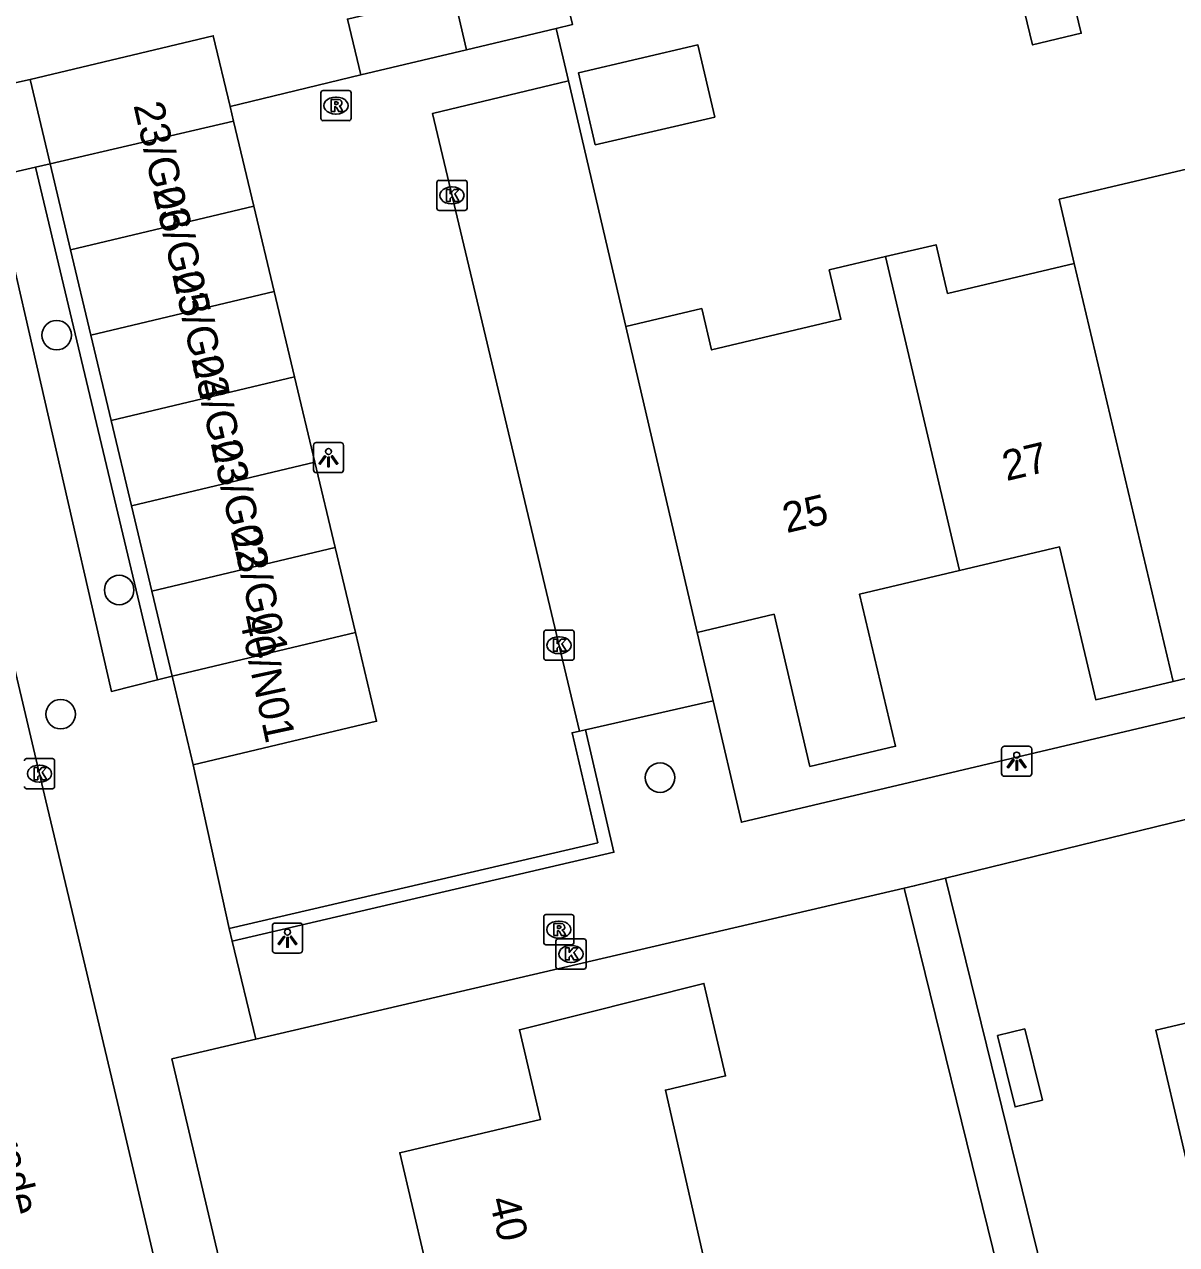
# Model space of a CAD drawing. Extents: x 158038 to 159242, y 380133 to 381214.
# Drawn here: x 158836.64 to 158874.83, y 380789.85 to 380830.29 of the extents above; entities that cross this region are included whole.
import ezdxf

# ---------------------------------------------------------------- set-up
doc = ezdxf.new("R2010")
doc.units = 0
for name, color, linetype in [('IMGEO_Boom', 7, 'Continuous'), ('IMGEO_Groenvoorziening', 7, 'Continuous'), ('IMGEO_Kolk', 7, 'Continuous'), ('IMGEO_Lichtpunt', 7, 'Continuous'), ('IMGEO_Muur', 7, 'Continuous'), ('IMGEO_Openbare_ruimte_label', 7, 'Continuous'), ('IMGEO_Pand', 7, 'Continuous'), ('IMGEO_Pand_nummerreeks', 7, 'Continuous'), ('IMGEO_Parkeervlak_open', 7, 'Continuous'), ('IMGEO_Rijbaan_lokaal_open', 7, 'Continuous'), ('IMGEO_Rioolput', 7, 'Continuous'), ('IMGEO_Voetpad_open', 7, 'Continuous')]:
    doc.layers.add(name, color=color, linetype=linetype)

msp = doc.modelspace()

# ---------------------------------------------------------------- linework, layer by layer
at = {"layer": 'IMGEO_Boom'}
for centre in [(158837.706, 380819.994), (158839.78, 380811.547), (158837.841, 380807.432), (158857.705, 380805.328)]:
    msp.add_circle(centre, 0.489, dxfattribs=at)
at = {"layer": 'IMGEO_Groenvoorziening'}
msp.add_lwpolyline([(158841.051, 380808.566), (158837.003, 380825.564)], dxfattribs=at)
at = {"layer": 'IMGEO_Kolk'}
for p, q in [((158850.307, 380824.2), (158850.307, 380825.052)), ((158850.382, 380825.126), (158851.234, 380825.126)), ((158850.795, 380824.906), (158850.82, 380824.906)), ((158851.308, 380825.052), (158851.308, 380824.2)), ((158851.234, 380824.126), (158850.382, 380824.126)), ((158850.818, 380824.346), (158850.793, 380824.346)), ((158853.932, 380810.217), (158854.784, 380810.217)), ((158853.857, 380809.291), (158853.857, 380810.143)), ((158854.345, 380809.997), (158854.37, 380809.997)), ((158854.858, 380810.143), (158854.858, 380809.291)), ((158854.368, 380809.437), (158854.343, 380809.437)), ((158854.784, 380809.217), (158853.932, 380809.217)), ((158836.713, 380805.96), (158837.565, 380805.96)), ((158837.639, 380805.886), (158837.639, 380805.034)), ((158837.126, 380805.74), (158837.151, 380805.74)), ((158837.565, 380804.96), (158836.713, 380804.96)), ((158837.149, 380805.18), (158837.124, 380805.18)), ((158854.255, 380799.058), (158854.255, 380799.91)), ((158854.33, 380799.984), (158855.182, 380799.984)), ((158854.743, 380799.764), (158854.768, 380799.764)), ((158855.256, 380799.91), (158855.256, 380799.058)), ((158855.182, 380798.984), (158854.33, 380798.984)), ((158854.766, 380799.204), (158854.741, 380799.204))]:
    msp.add_line(p, q, dxfattribs=at)
for points in [[(158850.307, 380824.2), (158850.307, 380825.052)], [(158850.382, 380825.126), (158851.234, 380825.126)], [(158850.628, 380824.826), (158850.751, 380824.826), (158850.751, 380824.675), (158850.881, 380824.826), (158851.045, 380824.826), (158850.899, 380824.675), (158851.052, 380824.426), (158850.9, 380824.426), (158850.815, 380824.59), (158850.751, 380824.523), (158850.751, 380824.426), (158850.628, 380824.426), (158850.628, 380824.826)], [(158851.308, 380825.052), (158851.308, 380824.2)], [(158851.234, 380824.126), (158850.382, 380824.126)], [(158853.932, 380810.217), (158854.784, 380810.217)], [(158853.857, 380809.291), (158853.857, 380810.143)], [(158854.178, 380809.917), (158854.301, 380809.917), (158854.301, 380809.766), (158854.431, 380809.917), (158854.595, 380809.917), (158854.449, 380809.766), (158854.602, 380809.517), (158854.45, 380809.517), (158854.365, 380809.681), (158854.301, 380809.614), (158854.301, 380809.517), (158854.178, 380809.517), (158854.178, 380809.917)], [(158854.858, 380810.143), (158854.858, 380809.291)], [(158854.784, 380809.217), (158853.932, 380809.217)], [(158836.713, 380805.96), (158837.565, 380805.96)], [(158837.639, 380805.886), (158837.639, 380805.034)], [(158836.959, 380805.66), (158837.082, 380805.66), (158837.082, 380805.509), (158837.212, 380805.66), (158837.376, 380805.66), (158837.23, 380805.509), (158837.383, 380805.26), (158837.231, 380805.26), (158837.146, 380805.424), (158837.082, 380805.357), (158837.082, 380805.26), (158836.959, 380805.26), (158836.959, 380805.66)], [(158837.565, 380804.96), (158836.713, 380804.96)], [(158854.255, 380799.058), (158854.255, 380799.91)], [(158854.33, 380799.984), (158855.182, 380799.984)], [(158855.256, 380799.91), (158855.256, 380799.058)], [(158854.576, 380799.684), (158854.699, 380799.684), (158854.699, 380799.533), (158854.829, 380799.684), (158854.993, 380799.684), (158854.847, 380799.533), (158855, 380799.284), (158854.848, 380799.284), (158854.763, 380799.448), (158854.699, 380799.381), (158854.699, 380799.284), (158854.576, 380799.284), (158854.576, 380799.684)], [(158855.182, 380798.984), (158854.33, 380798.984)]]:
    msp.add_lwpolyline(points, dxfattribs=at)
for centre, start, end in [((158850.384, 380825.05), 91.552, 178.448), ((158850.384, 380825.05), 91.552, 178.448), ((158851.232, 380825.05), 1.552, 88.448), ((158851.232, 380825.05), 1.552, 88.448), ((158850.384, 380824.202), 181.552, 268.448), ((158850.384, 380824.202), 181.552, 268.448), ((158851.232, 380824.202), 271.552, 358.448), ((158851.232, 380824.202), 271.552, 358.448), ((158853.934, 380810.141), 91.552, 178.448), ((158853.934, 380810.141), 91.552, 178.448), ((158854.782, 380810.141), 1.552, 88.448), ((158854.782, 380810.141), 1.552, 88.448), ((158853.934, 380809.293), 181.552, 268.448), ((158853.934, 380809.293), 181.552, 268.448), ((158854.782, 380809.293), 271.552, 358.448), ((158854.782, 380809.293), 271.552, 358.448), ((158836.715, 380805.884), 91.552, 178.448), ((158836.715, 380805.884), 91.552, 178.448), ((158837.563, 380805.884), 1.552, 88.448), ((158837.563, 380805.884), 1.552, 88.448), ((158836.715, 380805.036), 181.552, 268.448), ((158836.715, 380805.036), 181.552, 268.448), ((158837.563, 380805.036), 271.552, 358.448), ((158837.563, 380805.036), 271.552, 358.448), ((158854.332, 380799.908), 91.552, 178.448), ((158854.332, 380799.908), 91.552, 178.448), ((158855.18, 380799.908), 1.552, 88.448), ((158855.18, 380799.908), 1.552, 88.448), ((158854.332, 380799.06), 181.552, 268.448), ((158854.332, 380799.06), 181.552, 268.448), ((158855.18, 380799.06), 271.552, 358.448), ((158855.18, 380799.06), 271.552, 358.448)]:
    msp.add_arc(centre, 0.0765, start, end, dxfattribs=at)
for centre, major_axis, ratio, start_param, end_param in [((158850.794, 380824.626), (-0.387, 0.002), 0.722429, 4.712389, 7.853982), ((158850.819, 380824.626), (-0.39, 0.002), 0.717154, 1.570796, 4.712389), ((158854.344, 380809.717), (-0.387, 0.002), 0.722429, 4.712389, 7.853982), ((158854.369, 380809.717), (-0.39, 0.002), 0.717154, 1.570796, 4.712389), ((158837.125, 380805.46), (-0.387, 0.002), 0.722429, 4.712389, 7.853982), ((158837.15, 380805.46), (-0.39, 0.002), 0.717154, 1.570796, 4.712389), ((158854.742, 380799.484), (-0.387, 0.002), 0.722429, 4.712389, 7.853982), ((158854.767, 380799.484), (-0.39, 0.002), 0.717154, 1.570796, 4.712389)]:
    msp.add_ellipse(centre, major_axis=major_axis, ratio=ratio, start_param=start_param, end_param=end_param, dxfattribs=at)
at = {"layer": 'IMGEO_Lichtpunt'}
for p, q in [((158846.219, 380816.339), (158846.219, 380815.532)), ((158846.219, 380816.339), (158846.219, 380815.532)), ((158847.121, 380816.434), (158846.313, 380816.434)), ((158847.121, 380816.434), (158846.313, 380816.434)), ((158847.215, 380815.532), (158847.215, 380816.339)), ((158847.215, 380815.532), (158847.215, 380816.339)), ((158846.313, 380815.438), (158847.121, 380815.438)), ((158846.313, 380815.438), (158847.121, 380815.438)), ((158869.027, 380806.276), (158869.027, 380805.469)), ((158869.027, 380806.276), (158869.027, 380805.469)), ((158869.929, 380806.371), (158869.121, 380806.371)), ((158869.929, 380806.371), (158869.121, 380806.371)), ((158870.023, 380805.469), (158870.023, 380806.276)), ((158870.023, 380805.469), (158870.023, 380806.276)), ((158869.121, 380805.375), (158869.929, 380805.375)), ((158869.121, 380805.375), (158869.929, 380805.375)), ((158845.761, 380800.508), (158844.953, 380800.508)), ((158845.761, 380800.508), (158844.953, 380800.508)), ((158844.859, 380800.413), (158844.859, 380799.606)), ((158844.859, 380800.413), (158844.859, 380799.606)), ((158845.855, 380799.606), (158845.855, 380800.413)), ((158845.855, 380799.606), (158845.855, 380800.413)), ((158844.953, 380799.512), (158845.761, 380799.512)), ((158844.953, 380799.512), (158845.761, 380799.512))]:
    msp.add_line(p, q, dxfattribs=at)
for points in [[(158846.593, 380816.003), (158846.632, 380815.975), (158846.444, 380815.713), (158846.406, 380815.74), (158846.593, 380816.003)], [(158846.695, 380815.955), (158846.742, 380815.955), (158846.742, 380815.633), (158846.695, 380815.633), (158846.695, 380815.955)], [(158846.805, 380815.975), (158846.843, 380816.002), (158847.03, 380815.74), (158846.991, 380815.712), (158846.805, 380815.975)], [(158869.401, 380805.94), (158869.44, 380805.912), (158869.252, 380805.65), (158869.214, 380805.677), (158869.401, 380805.94)], [(158869.503, 380805.892), (158869.55, 380805.892), (158869.55, 380805.57), (158869.503, 380805.57), (158869.503, 380805.892)], [(158869.613, 380805.912), (158869.651, 380805.939), (158869.838, 380805.677), (158869.799, 380805.649), (158869.613, 380805.912)], [(158845.233, 380800.077), (158845.272, 380800.049), (158845.084, 380799.787), (158845.046, 380799.814), (158845.233, 380800.077)], [(158845.335, 380800.029), (158845.382, 380800.029), (158845.382, 380799.707), (158845.335, 380799.707), (158845.335, 380800.029)], [(158845.445, 380800.049), (158845.483, 380800.076), (158845.67, 380799.814), (158845.631, 380799.786), (158845.445, 380800.049)]]:
    msp.add_lwpolyline(points, dxfattribs=at)
for centre in [(158846.718, 380816.137), (158869.526, 380806.074), (158845.358, 380800.211)]:
    msp.add_circle(centre, 0.0994, dxfattribs=at)
for centre, start, end in [((158846.313, 380816.339), 90, 180), ((158846.313, 380816.339), 90, 180), ((158847.121, 380816.339), 0, 90), ((158847.121, 380816.339), 0, 90), ((158846.313, 380815.532), 180, 270), ((158846.313, 380815.532), 180, 270), ((158847.121, 380815.532), 270, 0), ((158847.121, 380815.532), 270, 360), ((158869.121, 380806.276), 90, 180), ((158869.121, 380806.276), 90, 180), ((158869.929, 380806.276), 0, 90), ((158869.929, 380806.276), 0, 90), ((158869.121, 380805.469), 180, 270), ((158869.121, 380805.469), 180, 270), ((158869.929, 380805.469), 270, 0), ((158869.929, 380805.469), 270, 360), ((158844.953, 380800.413), 90, 180), ((158844.953, 380800.413), 90, 180), ((158845.761, 380800.413), 0, 90), ((158845.761, 380800.413), 0, 90), ((158844.953, 380799.606), 180, 270), ((158844.953, 380799.606), 180, 270), ((158845.761, 380799.606), 270, 0), ((158845.761, 380799.606), 270, 360)]:
    msp.add_arc(centre, 0.0946, start, end, dxfattribs=at)
at = {"layer": 'IMGEO_Muur'}
for points in [[(158843.426, 380800.326), (158855.641, 380803.168), (158854.792, 380806.814), (158855.037, 380806.871)], [(158855.233, 380806.916), (158856.178, 380802.852), (158843.524, 380799.908)], [(158855.037, 380806.871), (158855.233, 380806.916)], [(158843.524, 380799.908), (158843.426, 380800.326)]]:
    msp.add_lwpolyline(points, dxfattribs=at)
at = {"layer": 'IMGEO_Pand'}
for points in [[(158850.859, 380831.306), (158854.363, 380832.14), (158854.803, 380830.29), (158854.265, 380830.162)], [(158871.135, 380832.2), (158871.664, 380830.002), (158870.052, 380829.614), (158869.523, 380831.812), (158871.135, 380832.2)], [(158847.784, 380828.618), (158847.343, 380830.469), (158850.859, 380831.306)], [(158851.295, 380829.454), (158850.859, 380831.306)], [(158851.295, 380829.454), (158854.265, 380830.162)], [(158836.824, 380828.472), (158842.898, 380829.918), (158843.456, 380827.573)], [(158847.784, 380828.618), (158851.295, 380829.454)], [(158859.518, 380827.225), (158855.559, 380826.304), (158855.003, 380828.694), (158858.962, 380829.615), (158859.518, 380827.225)], [(158837.49, 380825.675), (158836.824, 380828.472)], [(158843.571, 380827.091), (158843.456, 380827.573)], [(158837.49, 380825.675), (158843.571, 380827.091)], [(158844.244, 380824.265), (158843.571, 380827.091)], [(158837.49, 380825.675), (158838.17, 380822.819)], [(158871.436, 380822.371), (158870.934, 380824.497), (158876.744, 380825.87), (158876.869, 380825.342)], [(158844.244, 380824.265), (158838.17, 380822.819)], [(158844.917, 380821.439), (158844.244, 380824.265)], [(158838.17, 380822.819), (158838.843, 380819.993)], [(158865.179, 380822.598), (158866.852, 380822.993), (158867.233, 380821.378), (158871.436, 380822.371)], [(158856.571, 380820.278), (158859.089, 380820.873), (158859.412, 380819.507), (158863.702, 380820.52), (158863.315, 380822.157), (158865.179, 380822.598)], [(158867.635, 380812.193), (158865.179, 380822.598)], [(158874.708, 380808.513), (158871.734, 380821.107), (158871.436, 380822.371)], [(158844.917, 380821.439), (158838.843, 380819.993)], [(158845.59, 380818.612), (158844.917, 380821.439)], [(158838.843, 380819.993), (158839.516, 380817.166)], [(158856.571, 380820.278), (158858.934, 380810.139)], [(158839.516, 380817.166), (158845.59, 380818.612)], [(158846.263, 380815.786), (158845.59, 380818.612)], [(158839.516, 380817.166), (158840.19, 380814.34)], [(158846.263, 380815.786), (158840.19, 380814.34)], [(158846.936, 380812.959), (158846.263, 380815.786)], [(158879.308, 380815.011), (158876.057, 380814.243), (158877.268, 380809.117), (158874.708, 380808.513)], [(158840.19, 380814.34), (158840.863, 380811.513)], [(158846.936, 380812.959), (158840.863, 380811.513)], [(158847.609, 380810.133), (158846.936, 380812.959)], [(158867.635, 380812.193), (158870.95, 380812.976), (158872.147, 380807.908), (158874.708, 380808.513)], [(158858.934, 380810.139), (158861.484, 380810.741), (158862.674, 380805.699), (158865.51, 380806.369), (158864.319, 380811.41), (158867.635, 380812.193)], [(158840.863, 380811.513), (158841.536, 380808.686)], [(158841.536, 380808.686), (158847.609, 380810.133)], [(158842.235, 380805.752), (158848.308, 380807.198), (158847.609, 380810.133)], [(158842.235, 380805.752), (158841.536, 380808.686)], [(158893.339, 380796.942), (158892.75, 380799.441), (158887.666, 380798.243), (158886.06, 380805.057), (158878.602, 380803.327), (158879.361, 380800.105), (158878.037, 380799.793), (158877.817, 380799.552), (158876.733, 380798.368), (158876.911, 380797.61), (158874.139, 380796.958), (158875.147, 380792.668), (158877.92, 380793.319), (158879.475, 380793.684)], [(158845.438, 380785.628), (158844.831, 380788.208), (158849.903, 380789.403), (158849.08, 380792.896), (158853.743, 380793.994), (158853.042, 380796.973), (158859.157, 380798.506), (158859.879, 380795.439), (158857.883, 380794.969), (158859.27, 380788.899)], [(158870.376, 380794.637), (158869.472, 380794.414), (158868.89, 380796.778), (158869.794, 380797.001), (158870.376, 380794.637)]]:
    msp.add_lwpolyline(points, dxfattribs=at)
at = {"layer": 'IMGEO_Parkeervlak_open'}
for points in [[(158854.669, 380828.429), (158856.571, 380820.278)], [(158859.463, 380807.873), (158858.934, 380810.139)]]:
    msp.add_lwpolyline(points, dxfattribs=at)
at = {"layer": 'IMGEO_Rijbaan_lokaal_open'}
for points in [[(158854.265, 380830.162), (158854.669, 380828.429)], [(158843.456, 380827.573), (158847.784, 380828.618)], [(158854.669, 380828.429), (158850.163, 380827.34), (158855.037, 380806.871)], [(158836.218, 380809.347), (158837.352, 380804.555), (158838.648, 380799.081), (158839.72, 380794.556), (158841.275, 380787.987), (158842.107, 380784.469), (158843.887, 380776.94), (158844.733, 380773.361), (158845.617, 380769.624), (158850.255, 380750), (158850.4, 380749.388)], [(158843.426, 380800.326), (158842.235, 380805.752)]]:
    msp.add_lwpolyline(points, dxfattribs=at)
at = {"layer": 'IMGEO_Rioolput'}
for p, q in [((158846.465, 380827.178), (158846.465, 380828.03)), ((158846.54, 380828.104), (158847.392, 380828.104)), ((158847.466, 380828.03), (158847.466, 380827.178)), ((158846.953, 380827.884), (158846.978, 380827.884)), ((158846.976, 380827.324), (158846.951, 380827.324)), ((158847.392, 380827.104), (158846.54, 380827.104)), ((158853.849, 380799.865), (158853.849, 380800.717)), ((158853.924, 380800.791), (158854.776, 380800.791)), ((158854.337, 380800.571), (158854.362, 380800.571)), ((158854.85, 380800.717), (158854.85, 380799.865)), ((158854.776, 380799.791), (158853.924, 380799.791)), ((158854.36, 380800.011), (158854.335, 380800.011))]:
    msp.add_line(p, q, dxfattribs=at)
for points in [[(158846.465, 380827.178), (158846.465, 380828.03)], [(158846.54, 380828.104), (158847.392, 380828.104)], [(158847.466, 380828.03), (158847.466, 380827.178)], [(158847.054, 380827.802), (158846.802, 380827.804), (158846.802, 380827.404)], [(158846.98, 380827.723), (158846.926, 380827.723), (158846.926, 380827.642)], [(158846.926, 380827.642), (158846.978, 380827.642)], [(158846.802, 380827.404), (158846.926, 380827.404), (158846.926, 380827.566), (158846.937, 380827.566)], [(158846.984, 380827.537), (158847.055, 380827.404), (158847.195, 380827.404), (158847.13, 380827.53)], [(158847.392, 380827.104), (158846.54, 380827.104)], [(158853.849, 380799.865), (158853.849, 380800.717)], [(158853.924, 380800.791), (158854.776, 380800.791)], [(158854.85, 380800.717), (158854.85, 380799.865)], [(158854.438, 380800.489), (158854.186, 380800.491), (158854.186, 380800.091)], [(158854.186, 380800.091), (158854.31, 380800.091), (158854.31, 380800.253), (158854.321, 380800.253)], [(158854.364, 380800.41), (158854.31, 380800.41), (158854.31, 380800.329)], [(158854.31, 380800.329), (158854.362, 380800.329)], [(158854.368, 380800.224), (158854.439, 380800.091), (158854.579, 380800.091), (158854.514, 380800.217)], [(158854.776, 380799.791), (158853.924, 380799.791)]]:
    msp.add_lwpolyline(points, dxfattribs=at)
for centre, radius, start, end in [((158846.542, 380828.028), 0.0765, 91.552, 178.448), ((158846.542, 380828.028), 0.0765, 91.552, 178.448), ((158847.39, 380828.028), 0.0765, 1.552, 88.448), ((158847.39, 380828.028), 0.0765, 1.552, 88.448), ((158846.962, 380827.831), 0.19, 274.7715, 282.9687), ((158846.986, 380827.627), 0.0964, 77.0061, 93.1865), ((158847, 380827.684), 0.0378, 276.6634, 79.6772), ((158847.053, 380827.692), 0.109, 350.3612, 89.416), ((158847.051, 380827.692), 0.112, 277.5842, 350.9817), ((158846.936, 380827.513), 0.0533, 26.0293, 88.6989), ((158847.035, 380827.477), 0.108, 29.5134, 73.7905), ((158846.542, 380827.18), 0.0765, 181.552, 268.448), ((158846.542, 380827.18), 0.0765, 181.552, 268.448), ((158847.39, 380827.18), 0.0765, 271.552, 358.448), ((158847.39, 380827.18), 0.0765, 271.552, 358.448), ((158853.926, 380800.715), 0.0765, 91.552, 178.448), ((158853.926, 380800.715), 0.0765, 91.552, 178.448), ((158854.774, 380800.715), 0.0765, 1.552, 88.448), ((158854.774, 380800.715), 0.0765, 1.552, 88.448), ((158854.32, 380800.2), 0.0533, 26.0293, 88.6989), ((158854.346, 380800.518), 0.19, 274.7715, 282.9687), ((158854.37, 380800.314), 0.0964, 77.0061, 93.1865), ((158854.384, 380800.371), 0.0378, 276.6634, 79.6772), ((158854.437, 380800.379), 0.109, 350.3612, 89.416), ((158854.435, 380800.379), 0.112, 277.5842, 350.9817), ((158854.419, 380800.164), 0.108, 29.5134, 73.7905), ((158853.926, 380799.867), 0.0765, 181.552, 268.448), ((158853.926, 380799.867), 0.0765, 181.552, 268.448), ((158854.774, 380799.867), 0.0765, 271.552, 358.448), ((158854.774, 380799.867), 0.0765, 271.552, 358.448)]:
    msp.add_arc(centre, radius, start, end, dxfattribs=at)
for centre, major_axis, ratio, start_param, end_param in [((158846.952, 380827.604), (-0.387, 0.002), 0.722429, 4.712389, 7.853982), ((158846.977, 380827.604), (-0.39, 0.002), 0.717154, 1.570796, 4.712389), ((158854.336, 380800.291), (-0.387, 0.002), 0.722429, 4.712389, 7.853982), ((158854.361, 380800.291), (-0.39, 0.002), 0.717154, 1.570796, 4.712389)]:
    msp.add_ellipse(centre, major_axis=major_axis, ratio=ratio, start_param=start_param, end_param=end_param, dxfattribs=at)
at = {"layer": 'IMGEO_Voetpad_open'}
for points in [[(158833.604, 380848.939), (158833.27, 380848.817), (158832.948, 380848.666), (158832.641, 380848.487), (158832.351, 380848.281), (158832.081, 380848.05), (158831.832, 380847.796), (158831.607, 380847.52), (158831.408, 380847.226), (158831.235, 380846.915), (158831.092, 380846.59), (158830.977, 380846.253), (158830.894, 380845.907), (158830.841, 380845.556), (158830.82, 380845.201), (158830.831, 380844.845), (158830.874, 380844.492), (158830.942, 380844.167), (158834.778, 380828.01), (158836.824, 380828.472)], [(158837.003, 380825.564), (158837.49, 380825.675)], [(158841.051, 380808.566), (158839.523, 380808.188), (158835.603, 380825.246), (158837.003, 380825.564)], [(158910.281, 380815.633), (158860.401, 380803.849), (158859.463, 380807.873)], [(158841.536, 380808.686), (158841.051, 380808.566)], [(158859.463, 380807.873), (158855.233, 380806.916)], [(158892.226, 380807.981), (158877.106, 380804.421), (158867.171, 380801.993)], [(158867.171, 380801.993), (158866.13, 380801.739), (158865.796, 380801.661)], [(158874.17, 380767.611), (158875.81, 380760.943), (158877.184, 380761.281), (158875.824, 380766.809), (158871.221, 380785.526), (158870.22, 380789.596), (158867.171, 380801.993)], [(158865.796, 380801.661), (158844.31, 380796.654)], [(158865.796, 380801.661), (158873.581, 380770.008)], [(158843.524, 380799.908), (158844.31, 380796.654)], [(158844.31, 380796.654), (158841.525, 380796.005), (158852.39, 380750), (158858.194, 380725.425), (158858.3, 380725.006), (158858.443, 380724.598), (158858.621, 380724.204), (158858.834, 380723.828), (158859.08, 380723.472), (158859.357, 380723.14), (158859.662, 380722.833), (158859.994, 380722.555), (158860.348, 380722.308), (158860.724, 380722.094), (158861.117, 380721.914), (158861.525, 380721.77), (158861.944, 380721.663), (158862.371, 380721.594), (158862.802, 380721.563), (158863.234, 380721.571), (158863.664, 380721.617), (158863.885, 380721.656)]]:
    msp.add_lwpolyline(points, dxfattribs=at)

# ---------------------------------------------------------------- texts
at = {"layer": 'IMGEO_Openbare_ruimte_label'}
msp.add_text('Imstenrade', height=1, rotation=283.2438, dxfattribs=at).set_placement((158834.651, 380797.246))
at = {"layer": 'IMGEO_Pand_nummerreeks'}
for s, rotation, p in [('23/G06', 282.849, (158840.251, 380827.616)), ('23/G05', 282.849, (158840.89, 380824.815)), ('23/G04', 282.849, (158841.528, 380822.014)), ('23/G03', 282.849, (158842.167, 380819.213)), ('23/G02', 282.849, (158842.805, 380816.419)), ('27', 13.3958, (158869.185, 380815.153)), ('25', 13.2831, (158861.901, 380813.428)), ('23/G01', 282.849, (158843.47, 380813.504)), ('40/N01', 282.0948, (158843.751, 380810.65)), ('40', 283.3056, (158852.039, 380791.332))]:
    msp.add_text(s, height=1, rotation=rotation, dxfattribs=at).set_placement(p)

doc.saveas('drawing.dxf')
